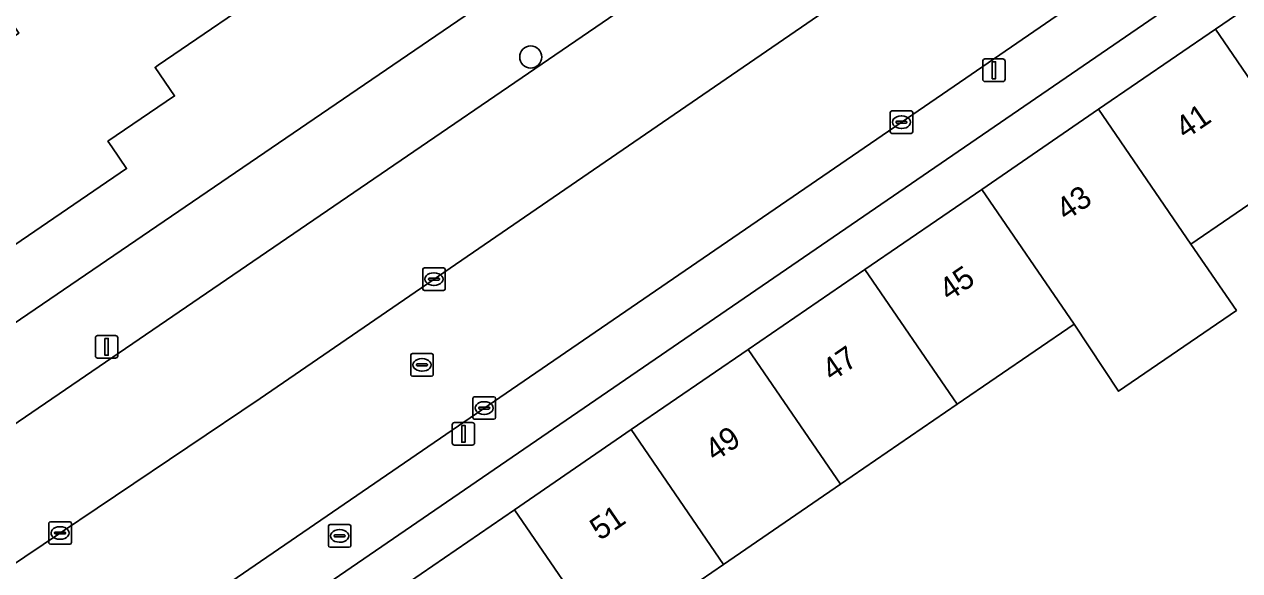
# Model space of a CAD drawing. Extents: x 157445 to 158888, y 383061 to 384688.
# Drawn here: x 158396.8 to 158450.7, y 383765.4 to 383789.6 of the extents above; entities that cross this region are included whole.
import ezdxf

# ---------------------------------------------------------------- set-up
doc = ezdxf.new("R2010")
doc.units = 0
for name, color, linetype in [('IMGEO_Boom', 7, 'Continuous'), ('IMGEO_Brandkraan', 7, 'Continuous'), ('IMGEO_Erf', 7, 'Continuous'), ('IMGEO_Kolk', 7, 'Continuous'), ('IMGEO_Lichtmast', 7, 'Continuous'), ('IMGEO_Pand', 7, 'Continuous'), ('IMGEO_Pand_nummerreeks', 7, 'Continuous'), ('IMGEO_Parkeervlak_open', 7, 'Continuous'), ('IMGEO_Rijbaan_lokaal_open', 7, 'Continuous'), ('IMGEO_Rioolput', 7, 'Continuous'), ('IMGEO_Voetpad_open', 7, 'Continuous')]:
    doc.layers.add(name, color=color, linetype=linetype)

msp = doc.modelspace()

# ---------------------------------------------------------------- linework, layer by layer
at = {"layer": 'IMGEO_Boom'}
msp.add_circle((158419.242, 383788.198), 0.489, dxfattribs=at)
at = {"layer": 'IMGEO_Brandkraan'}
for p, q in [((158410.262, 383766.531), (158410.262, 383767.383)), ((158410.337, 383767.457), (158411.189, 383767.457)), ((158411.263, 383767.383), (158411.263, 383766.531)), ((158410.521, 383766.951), (158410.521, 383766.963)), ((158410.959, 383766.914), (158410.561, 383766.914)), ((158410.564, 383767), (158410.962, 383767)), ((158410.75, 383767.237), (158410.775, 383767.237)), ((158411.005, 383766.963), (158411.005, 383766.951)), ((158411.189, 383766.457), (158410.337, 383766.457)), ((158410.773, 383766.677), (158410.748, 383766.677))]:
    msp.add_line(p, q, dxfattribs=at)
for points in [[(158410.262, 383766.531), (158410.262, 383767.383)], [(158410.337, 383767.457), (158411.189, 383767.457)], [(158411.263, 383767.383), (158411.263, 383766.531)], [(158411.189, 383766.457), (158410.337, 383766.457)]]:
    msp.add_lwpolyline(points, dxfattribs=at)
for centre, radius, start, end in [((158410.339, 383767.381), 0.0765, 91.552, 178.448), ((158410.339, 383767.381), 0.0765, 91.552, 178.448), ((158411.187, 383767.381), 0.0765, 1.552, 88.448), ((158411.187, 383767.381), 0.0765, 1.552, 88.448), ((158410.561, 383766.96), 0.0403, 85.8775, 175.7526), ((158410.558, 383766.95), 0.0366, 178.938, 274.7102), ((158410.962, 383766.957), 0.043, 264.8664, 352.4533), ((158410.966, 383766.962), 0.0386, 1.7309, 96.639), ((158410.339, 383766.533), 0.0765, 181.552, 268.448), ((158410.339, 383766.533), 0.0765, 181.552, 268.448), ((158411.187, 383766.533), 0.0765, 271.552, 358.448), ((158411.187, 383766.533), 0.0765, 271.552, 358.448)]:
    msp.add_arc(centre, radius, start, end, dxfattribs=at)
for centre, major_axis, ratio, start_param, end_param in [((158410.749, 383766.957), (-0.387, 0.002), 0.722429, 4.712389, 7.853982), ((158410.774, 383766.957), (-0.39, 0.002), 0.717154, 1.570796, 4.712389)]:
    msp.add_ellipse(centre, major_axis=major_axis, ratio=ratio, start_param=start_param, end_param=end_param, dxfattribs=at)
at = {"layer": 'IMGEO_Erf'}
msp.add_lwpolyline([(158500, 383795.97), (158526.324, 383814.002), (158525.796, 383814.841), (158524.482, 383816.758), (158512.351, 383834.835), (158500, 383826.37), (158395.719, 383754.902), (158399.074, 383750), (158405.69, 383740.148), (158411.911, 383744.417), (158414.192, 383741.085), (158418.319, 383743.917), (158419.613, 383742.031), (158415.484, 383739.198), (158411.847, 383736.702), (158409.264, 383734.929), (158409.821, 383734.195), (158432.893, 383750)], close=True, dxfattribs=at)
for points in [[(158367.083, 383793.747), (158382.05, 383771.727), (158382.318, 383771.427), (158382.612, 383771.152), (158382.929, 383770.904), (158383.267, 383770.686), (158383.623, 383770.498), (158383.994, 383770.344), (158384.378, 383770.223), (158384.771, 383770.136), (158385.12, 383770.09), (158385.545, 383770.062), (158385.972, 383770.071), (158386.396, 383770.119), (158386.813, 383770.205), (158387.222, 383770.327), (158387.618, 383770.486), (158387.758, 383770.552), (158390.257, 383772.256), (158442.667, 383807.999)], [(158424.427, 383802.642), (158402.712, 383787.832), (158402.577, 383787.74), (158403.44, 383786.474), (158400.485, 383784.46), (158400.653, 383784.214), (158401.312, 383783.247), (158389.931, 383775.485), (158388.503, 383777.577), (158386.41, 383776.149), (158383.749, 383780.051), (158382.709, 383779.342), (158375.063, 383790.553)], [(158413.338, 383764.563), (158418.52, 383768.116), (158423.702, 383771.669), (158428.883, 383775.222), (158434.066, 383778.775), (158439.247, 383782.328), (158444.429, 383785.881), (158449.611, 383789.434), (158454.793, 383792.987)], [(158453.711, 383783.45), (158448.528, 383779.899), (158450.544, 383776.956), (158445.315, 383773.373), (158443.345, 383776.348), (158438.162, 383772.796), (158432.979, 383769.245), (158427.796, 383765.693), (158422.613, 383762.142)]]:
    msp.add_lwpolyline(points, dxfattribs=at)
at = {"layer": 'IMGEO_Kolk'}
for p, q in [((158435.185, 383784.881), (158435.185, 383785.733)), ((158435.26, 383785.807), (158436.112, 383785.807)), ((158436.186, 383785.733), (158436.186, 383784.881)), ((158435.444, 383785.301), (158435.444, 383785.313)), ((158435.882, 383785.264), (158435.484, 383785.264)), ((158435.487, 383785.35), (158435.885, 383785.35)), ((158435.673, 383785.587), (158435.698, 383785.587)), ((158435.928, 383785.313), (158435.928, 383785.301)), ((158436.112, 383784.807), (158435.26, 383784.807)), ((158435.696, 383785.027), (158435.671, 383785.027)), ((158414.448, 383777.92), (158414.448, 383778.772)), ((158414.523, 383778.846), (158415.375, 383778.846)), ((158414.936, 383778.626), (158414.961, 383778.626)), ((158415.449, 383778.772), (158415.449, 383777.92)), ((158414.707, 383778.34), (158414.707, 383778.352)), ((158415.145, 383778.303), (158414.747, 383778.303)), ((158414.75, 383778.389), (158415.148, 383778.389)), ((158415.191, 383778.352), (158415.191, 383778.34)), ((158415.375, 383777.846), (158414.523, 383777.846)), ((158414.959, 383778.066), (158414.934, 383778.066)), ((158416.676, 383772.202), (158416.676, 383773.054)), ((158416.751, 383773.128), (158417.603, 383773.128)), ((158417.164, 383772.908), (158417.189, 383772.908)), ((158417.677, 383773.054), (158417.677, 383772.202)), ((158416.935, 383772.622), (158416.935, 383772.634)), ((158417.373, 383772.585), (158416.975, 383772.585)), ((158416.978, 383772.671), (158417.376, 383772.671)), ((158417.187, 383772.348), (158417.162, 383772.348)), ((158417.419, 383772.634), (158417.419, 383772.622)), ((158417.603, 383772.128), (158416.751, 383772.128)), ((158397.861, 383766.66), (158397.861, 383767.512)), ((158397.936, 383767.586), (158398.788, 383767.586)), ((158398.349, 383767.366), (158398.374, 383767.366)), ((158398.862, 383767.512), (158398.862, 383766.66)), ((158398.12, 383767.08), (158398.12, 383767.092)), ((158398.558, 383767.043), (158398.16, 383767.043)), ((158398.163, 383767.129), (158398.561, 383767.129)), ((158398.372, 383766.806), (158398.347, 383766.806)), ((158398.604, 383767.092), (158398.604, 383767.08)), ((158398.788, 383766.586), (158397.936, 383766.586))]:
    msp.add_line(p, q, dxfattribs=at)
for points in [[(158435.185, 383784.881), (158435.185, 383785.733)], [(158435.26, 383785.807), (158436.112, 383785.807)], [(158436.186, 383785.733), (158436.186, 383784.881)], [(158436.112, 383784.807), (158435.26, 383784.807)], [(158414.448, 383777.92), (158414.448, 383778.772)], [(158414.523, 383778.846), (158415.375, 383778.846)], [(158415.449, 383778.772), (158415.449, 383777.92)], [(158415.375, 383777.846), (158414.523, 383777.846)], [(158416.676, 383772.202), (158416.676, 383773.054)], [(158416.751, 383773.128), (158417.603, 383773.128)], [(158417.677, 383773.054), (158417.677, 383772.202)], [(158417.603, 383772.128), (158416.751, 383772.128)], [(158397.861, 383766.66), (158397.861, 383767.512)], [(158397.936, 383767.586), (158398.788, 383767.586)], [(158398.862, 383767.512), (158398.862, 383766.66)], [(158398.788, 383766.586), (158397.936, 383766.586)]]:
    msp.add_lwpolyline(points, dxfattribs=at)
for centre, radius, start, end in [((158435.262, 383785.731), 0.0765, 91.552, 178.448), ((158435.262, 383785.731), 0.0765, 91.552, 178.448), ((158436.11, 383785.731), 0.0765, 1.552, 88.448), ((158436.11, 383785.731), 0.0765, 1.552, 88.448), ((158435.484, 383785.31), 0.0403, 85.8775, 175.7526), ((158435.481, 383785.3), 0.0366, 178.938, 274.7102), ((158435.885, 383785.307), 0.043, 264.8664, 352.4533), ((158435.889, 383785.312), 0.0386, 1.7309, 96.639), ((158435.262, 383784.883), 0.0765, 181.552, 268.448), ((158435.262, 383784.883), 0.0765, 181.552, 268.448), ((158436.11, 383784.883), 0.0765, 271.552, 358.448), ((158436.11, 383784.883), 0.0765, 271.552, 358.448), ((158414.525, 383778.77), 0.0765, 91.552, 178.448), ((158414.525, 383778.77), 0.0765, 91.552, 178.448), ((158415.373, 383778.77), 0.0765, 1.552, 88.448), ((158415.373, 383778.77), 0.0765, 1.552, 88.448), ((158414.747, 383778.349), 0.0403, 85.8775, 175.7526), ((158414.744, 383778.339), 0.0366, 178.938, 274.7102), ((158415.148, 383778.346), 0.043, 264.8664, 352.4533), ((158415.152, 383778.351), 0.0386, 1.7309, 96.639), ((158414.525, 383777.922), 0.0765, 181.552, 268.448), ((158414.525, 383777.922), 0.0765, 181.552, 268.448), ((158415.373, 383777.922), 0.0765, 271.552, 358.448), ((158415.373, 383777.922), 0.0765, 271.552, 358.448), ((158416.753, 383773.052), 0.0765, 91.552, 178.448), ((158416.753, 383773.052), 0.0765, 91.552, 178.448), ((158417.601, 383773.052), 0.0765, 1.552, 88.448), ((158417.601, 383773.052), 0.0765, 1.552, 88.448), ((158416.753, 383772.204), 0.0765, 181.552, 268.448), ((158416.753, 383772.204), 0.0765, 181.552, 268.448), ((158416.975, 383772.631), 0.0403, 85.8775, 175.7526), ((158416.972, 383772.621), 0.0366, 178.938, 274.7102), ((158417.376, 383772.628), 0.043, 264.8664, 352.4533), ((158417.38, 383772.633), 0.0386, 1.7309, 96.639), ((158417.601, 383772.204), 0.0765, 271.552, 358.448), ((158417.601, 383772.204), 0.0765, 271.552, 358.448), ((158397.938, 383767.51), 0.0765, 91.552, 178.448), ((158397.938, 383767.51), 0.0765, 91.552, 178.448), ((158398.786, 383767.51), 0.0765, 1.552, 88.448), ((158398.786, 383767.51), 0.0765, 1.552, 88.448), ((158398.16, 383767.089), 0.0403, 85.8775, 175.7526), ((158398.157, 383767.079), 0.0366, 178.938, 274.7102), ((158398.561, 383767.086), 0.043, 264.8664, 352.4533), ((158398.565, 383767.091), 0.0386, 1.7309, 96.639), ((158397.938, 383766.662), 0.0765, 181.552, 268.448), ((158397.938, 383766.662), 0.0765, 181.552, 268.448), ((158398.786, 383766.662), 0.0765, 271.552, 358.448), ((158398.786, 383766.662), 0.0765, 271.552, 358.448)]:
    msp.add_arc(centre, radius, start, end, dxfattribs=at)
for centre, major_axis, ratio, start_param, end_param in [((158435.672, 383785.307), (-0.387, 0.002), 0.722429, 4.712389, 7.853982), ((158435.697, 383785.307), (-0.39, 0.002), 0.717154, 1.570796, 4.712389), ((158414.935, 383778.346), (-0.387, 0.002), 0.722429, 4.712389, 7.853982), ((158414.96, 383778.346), (-0.39, 0.002), 0.717154, 1.570796, 4.712389), ((158417.163, 383772.628), (-0.387, 0.002), 0.722429, 4.712389, 7.853982), ((158417.188, 383772.628), (-0.39, 0.002), 0.717154, 1.570796, 4.712389), ((158398.348, 383767.086), (-0.387, 0.002), 0.722429, 4.712389, 7.853982), ((158398.373, 383767.086), (-0.39, 0.002), 0.717154, 1.570796, 4.712389)]:
    msp.add_ellipse(centre, major_axis=major_axis, ratio=ratio, start_param=start_param, end_param=end_param, dxfattribs=at)
at = {"layer": 'IMGEO_Lichtmast'}
for p, q in [((158439.29, 383787.21), (158439.29, 383788.01)), ((158439.29, 383788.01), (158439.29, 383787.21)), ((158439.39, 383788.11), (158440.18, 383788.11)), ((158440.18, 383788.11), (158439.39, 383788.11)), ((158440.28, 383788.01), (158440.28, 383787.21)), ((158440.28, 383787.21), (158440.28, 383788.01)), ((158440.18, 383787.11), (158439.39, 383787.11)), ((158439.39, 383787.11), (158440.18, 383787.11)), ((158399.927, 383774.945), (158399.927, 383775.745)), ((158399.927, 383775.745), (158399.927, 383774.945)), ((158400.027, 383775.845), (158400.817, 383775.845)), ((158400.817, 383775.845), (158400.027, 383775.845)), ((158400.917, 383775.745), (158400.917, 383774.945)), ((158400.917, 383774.945), (158400.917, 383775.745)), ((158400.817, 383774.845), (158400.027, 383774.845)), ((158400.027, 383774.845), (158400.817, 383774.845)), ((158415.757, 383771.086), (158415.757, 383771.886)), ((158415.757, 383771.886), (158415.757, 383771.086)), ((158415.857, 383771.986), (158416.647, 383771.986)), ((158416.647, 383771.986), (158415.857, 383771.986)), ((158416.747, 383771.886), (158416.747, 383771.086)), ((158416.747, 383771.086), (158416.747, 383771.886)), ((158416.647, 383770.986), (158415.857, 383770.986)), ((158415.857, 383770.986), (158416.647, 383770.986))]:
    msp.add_line(p, q, dxfattribs=at)
for points in [[(158439.71, 383787.985), (158439.86, 383787.985), (158439.86, 383787.235), (158439.71, 383787.235), (158439.71, 383787.985)], [(158400.347, 383775.72), (158400.497, 383775.72), (158400.497, 383774.97), (158400.347, 383774.97), (158400.347, 383775.72)], [(158416.177, 383771.861), (158416.327, 383771.861), (158416.327, 383771.111), (158416.177, 383771.111), (158416.177, 383771.861)]]:
    msp.add_lwpolyline(points, dxfattribs=at)
for centre, start, end in [((158439.39, 383788.01), 90, 180), ((158439.39, 383788.01), 90, 180), ((158440.18, 383788.01), 0, 90), ((158440.18, 383788.01), 360, 90), ((158439.39, 383787.21), 180, 270), ((158439.39, 383787.21), 180, 270), ((158440.18, 383787.21), 270, 0), ((158440.18, 383787.21), 270, 0), ((158400.027, 383775.745), 90, 180), ((158400.027, 383775.745), 90, 180), ((158400.817, 383775.745), 0, 90), ((158400.817, 383775.745), 360, 90), ((158400.027, 383774.945), 180, 270), ((158400.027, 383774.945), 180, 270), ((158400.817, 383774.945), 270, 0), ((158400.817, 383774.945), 270, 0), ((158415.857, 383771.886), 90, 180), ((158415.857, 383771.886), 90, 180), ((158416.647, 383771.886), 0, 90), ((158416.647, 383771.886), 360, 90), ((158415.857, 383771.086), 180, 270), ((158415.857, 383771.086), 180, 270), ((158416.647, 383771.086), 270, 0), ((158416.647, 383771.086), 270, 0)]:
    msp.add_arc(centre, 0.1, start, end, dxfattribs=at)
at = {"layer": 'IMGEO_Pand'}
msp.add_lwpolyline([(158395.529, 383790.729), (158396.532, 383789.259), (158394.682, 383787.998), (158388.97, 383784.103), (158383.749, 383780.051), (158386.41, 383776.149), (158388.503, 383777.577), (158389.931, 383775.485), (158401.312, 383783.247), (158400.653, 383784.214), (158400.485, 383784.46), (158403.44, 383786.474), (158402.577, 383787.74), (158402.712, 383787.832), (158424.427, 383802.642)], dxfattribs=at)
for points in [[(158454.793, 383792.987), (158449.611, 383789.434), (158453.711, 383783.45), (158458.895, 383787.002)], [(158444.429, 383785.881), (158448.528, 383779.899), (158453.711, 383783.45), (158449.611, 383789.434)], [(158444.429, 383785.881), (158439.247, 383782.328), (158443.345, 383776.348), (158445.315, 383773.373), (158450.544, 383776.956), (158448.528, 383779.899)], [(158443.345, 383776.348), (158439.247, 383782.328), (158434.066, 383778.775), (158438.162, 383772.796)], [(158432.979, 383769.245), (158438.162, 383772.796), (158434.066, 383778.775), (158428.883, 383775.222)], [(158432.979, 383769.245), (158428.883, 383775.222), (158423.702, 383771.669), (158427.796, 383765.693)], [(158423.702, 383771.669), (158418.52, 383768.116), (158422.613, 383762.142), (158427.796, 383765.693)], [(158413.338, 383764.563), (158417.43, 383758.59), (158422.613, 383762.142), (158418.52, 383768.116)]]:
    msp.add_lwpolyline(points, close=True, dxfattribs=at)
at = {"layer": 'IMGEO_Parkeervlak_open'}
msp.add_lwpolyline([(158440.564, 383802.129), (158392.331, 383769.184), (158394.655, 383765.8), (158394.679, 383765.763), (158394.722, 383765.684), (158394.758, 383765.602), (158394.786, 383765.517), (158394.807, 383765.429), (158394.82, 383765.34), (158394.824, 383765.251), (158394.821, 383765.161), (158394.81, 383765.072), (158394.791, 383764.984), (158394.764, 383764.899), (158394.73, 383764.816), (158394.688, 383764.736), (158394.639, 383764.661), (158394.584, 383764.59), (158394.523, 383764.524), (158394.456, 383764.465), (158394.384, 383764.411), (158407.233, 383773.047), (158444.242, 383798.459)], dxfattribs=at)
at = {"layer": 'IMGEO_Rijbaan_lokaal_open'}
for points in [[(158444.242, 383798.459), (158407.233, 383773.047), (158394.384, 383764.411)], [(158394.268, 383756.934), (158438.021, 383786.908), (158447.639, 383793.508)]]:
    msp.add_lwpolyline(points, dxfattribs=at)
at = {"layer": 'IMGEO_Rioolput'}
for p, q in [((158413.915, 383774.116), (158413.915, 383774.968)), ((158413.99, 383775.042), (158414.842, 383775.042)), ((158414.916, 383774.968), (158414.916, 383774.116)), ((158414.174, 383774.536), (158414.174, 383774.548)), ((158414.612, 383774.499), (158414.214, 383774.499)), ((158414.217, 383774.585), (158414.615, 383774.585)), ((158414.403, 383774.822), (158414.428, 383774.822)), ((158414.658, 383774.548), (158414.658, 383774.536)), ((158414.842, 383774.042), (158413.99, 383774.042)), ((158414.426, 383774.262), (158414.401, 383774.262))]:
    msp.add_line(p, q, dxfattribs=at)
for points in [[(158413.915, 383774.116), (158413.915, 383774.968)], [(158413.99, 383775.042), (158414.842, 383775.042)], [(158414.916, 383774.968), (158414.916, 383774.116)], [(158414.842, 383774.042), (158413.99, 383774.042)]]:
    msp.add_lwpolyline(points, dxfattribs=at)
for centre, radius, start, end in [((158413.992, 383774.966), 0.0765, 91.552, 178.448), ((158413.992, 383774.966), 0.0765, 91.552, 178.448), ((158414.84, 383774.966), 0.0765, 1.552, 88.448), ((158414.84, 383774.966), 0.0765, 1.552, 88.448), ((158414.214, 383774.545), 0.0403, 85.8775, 175.7526), ((158414.211, 383774.535), 0.0366, 178.938, 274.7102), ((158414.615, 383774.542), 0.043, 264.8664, 352.4533), ((158414.619, 383774.547), 0.0386, 1.7309, 96.639), ((158413.992, 383774.118), 0.0765, 181.552, 268.448), ((158413.992, 383774.118), 0.0765, 181.552, 268.448), ((158414.84, 383774.118), 0.0765, 271.552, 358.448), ((158414.84, 383774.118), 0.0765, 271.552, 358.448)]:
    msp.add_arc(centre, radius, start, end, dxfattribs=at)
for centre, major_axis, ratio, start_param, end_param in [((158414.402, 383774.542), (-0.387, 0.002), 0.722429, 4.712389, 7.853982), ((158414.427, 383774.542), (-0.39, 0.002), 0.717154, 1.570796, 4.712389)]:
    msp.add_ellipse(centre, major_axis=major_axis, ratio=ratio, start_param=start_param, end_param=end_param, dxfattribs=at)
at = {"layer": 'IMGEO_Voetpad_open'}
msp.add_lwpolyline([(158500, 383829.439), (158449.947, 383795.092), (158447.639, 383793.508), (158438.021, 383786.908), (158394.268, 383756.934), (158395.719, 383754.902), (158500, 383826.37)], dxfattribs=at)
msp.add_lwpolyline([(158440.564, 383802.129), (158442.667, 383807.999), (158390.257, 383772.256), (158392.331, 383769.184)], close=True, dxfattribs=at)

# ---------------------------------------------------------------- texts
at = {"layer": 'IMGEO_Pand_nummerreeks'}
for s, rotation, p in [('41', 34.4213, (158448.276, 383784.522)), ('43', 34.4233, (158442.99, 383780.899)), ('45', 34.4213, (158437.796, 383777.34)), ('47', 34.4213, (158432.602, 383773.78)), ('49', 34.4213, (158427.408, 383770.221)), ('51', 34.4213, (158422.307, 383766.726))]:
    msp.add_text(s, height=1, rotation=rotation, dxfattribs=at).set_placement(p)

doc.saveas('drawing.dxf')
